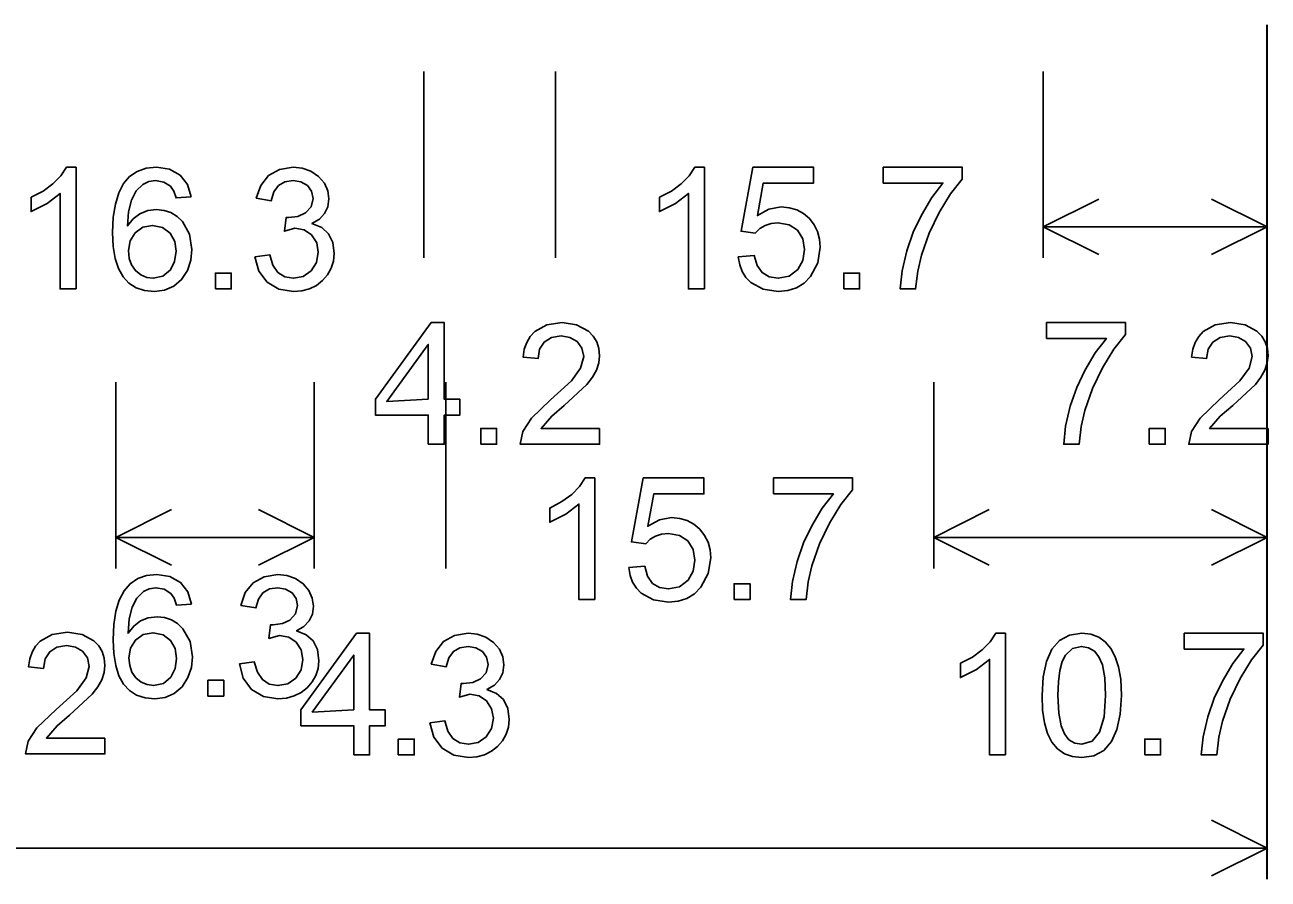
# Model space of a CAD drawing. Extents: x 1001568 to 1002149, y 1840825 to 1841423.
# Drawn here: x 1001940.871 to 1001944.204, y 1841178.812 to 1841181.103 of the extents above; entities that cross this region are included whole.
import ezdxf

# ---------------------------------------------------------------- set-up
doc = ezdxf.new("R2010")
doc.units = 0
doc.layers.add('SIGNS', color=7, linetype='Continuous')

msp = doc.modelspace()

# ---------------------------------------------------------------- linework, layer by layer
at = {"layer": 'SIGNS'}
for p, q in [((1001944.2007, 1841178.8116), (1001944.2007, 1841181.1033)), ((1001944.2015, 1841178.8116), (1001944.2015, 1841181.1033)), ((1001941.9404, 1841180.4783), (1001941.9404, 1841180.9783)), ((1001942.2935, 1841180.4783), (1001942.2935, 1841180.9783)), ((1001943.6014, 1841180.4783), (1001943.6014, 1841180.9783)), ((1001943.6014, 1841180.4783), (1001943.6014, 1841180.9783)), ((1001944.2015, 1841180.4783), (1001944.2015, 1841180.9783)), ((1001943.7505, 1841180.6361), (1001943.6014, 1841180.5616)), ((1001944.0525, 1841180.6361), (1001944.2015, 1841180.5616)), ((1001943.9015, 1841180.5616), (1001943.6014, 1841180.5616)), ((1001943.7505, 1841180.4871), (1001943.6014, 1841180.5616)), ((1001943.9015, 1841180.5616), (1001944.2015, 1841180.5616)), ((1001944.0525, 1841180.4871), (1001944.2015, 1841180.5616)), ((1001941.1155, 1841179.6449), (1001941.1155, 1841180.1449)), ((1001941.6466, 1841179.6449), (1001941.6466, 1841180.1449)), ((1001941.9997, 1841179.6449), (1001941.9997, 1841180.1449)), ((1001943.3076, 1841179.6449), (1001943.3076, 1841180.1449)), ((1001943.3076, 1841179.6449), (1001943.3076, 1841180.1449)), ((1001944.2015, 1841179.6449), (1001944.2015, 1841180.1449)), ((1001941.2646, 1841179.8028), (1001941.1155, 1841179.7283)), ((1001941.4975, 1841179.8028), (1001941.6466, 1841179.7283)), ((1001943.4567, 1841179.8028), (1001943.3076, 1841179.7283)), ((1001944.0525, 1841179.8028), (1001944.2015, 1841179.7283)), ((1001941.381, 1841179.7283), (1001941.1155, 1841179.7283)), ((1001941.2646, 1841179.6537), (1001941.1155, 1841179.7283)), ((1001941.381, 1841179.7283), (1001941.6466, 1841179.7283)), ((1001941.4975, 1841179.6537), (1001941.6466, 1841179.7283)), ((1001943.7545, 1841179.7283), (1001943.3076, 1841179.7283)), ((1001943.4567, 1841179.6537), (1001943.3076, 1841179.7283)), ((1001943.7545, 1841179.7283), (1001944.2015, 1841179.7283)), ((1001944.0525, 1841179.6537), (1001944.2015, 1841179.7283)), ((1001944.0525, 1841178.9695), (1001944.2015, 1841178.8949)), ((1001940.3987, 1841178.8949), (1001944.2015, 1841178.8949)), ((1001944.0525, 1841178.8204), (1001944.2015, 1841178.8949))]:
    msp.add_line(p, q, dxfattribs=at)
for points in [[(1001941.0083, 1841180.3949), (1001941.0083, 1841180.7211), (1001940.9824, 1841180.7211), (1001940.9672, 1841180.6979), (1001940.9464, 1841180.6767), (1001940.9199, 1841180.6575), (1001940.8878, 1841180.6406), (1001940.8878, 1841180.6024), (1001940.9309, 1841180.6236), (1001940.9658, 1841180.6509), (1001940.9658, 1841180.3949)], [(1001941.4877, 1841180.4812), (1001941.498, 1841180.4428), (1001941.5204, 1841180.4131), (1001941.5521, 1841180.3942), (1001941.591, 1841180.3878), (1001941.6137, 1841180.3898), (1001941.6344, 1841180.3953), (1001941.6529, 1841180.4045), (1001941.6695, 1841180.4175), (1001941.6829, 1841180.433), (1001941.6927, 1841180.4503), (1001941.6984, 1841180.4693), (1001941.7004, 1841180.49), (1001941.6967, 1841180.5197), (1001941.6855, 1841180.5431), (1001941.6669, 1841180.5598), (1001941.6408, 1841180.5703), (1001941.6607, 1841180.5821), (1001941.6748, 1841180.5972), (1001941.6834, 1841180.6151), (1001941.6863, 1841180.6364), (1001941.6831, 1841180.658), (1001941.6742, 1841180.6784), (1001941.6588, 1841180.6966), (1001941.6379, 1841180.7105), (1001941.6149, 1841180.7186), (1001941.5903, 1841180.7211), (1001941.5539, 1841180.7154), (1001941.5247, 1841180.6989), (1001941.5034, 1841180.6727), (1001941.4916, 1841180.6385), (1001941.5317, 1841180.6315), (1001941.5388, 1841180.6553), (1001941.5509, 1841180.6723), (1001941.5681, 1841180.6824), (1001941.5904, 1841180.6857), (1001941.6114, 1841180.6822), (1001941.6287, 1841180.6724), (1001941.64, 1841180.6571), (1001941.6437, 1841180.6377), (1001941.6384, 1841180.6153), (1001941.6232, 1841180.5988), (1001941.6028, 1841180.5895), (1001941.5778, 1841180.5864), (1001941.5714, 1841180.5864), (1001941.5669, 1841180.5498), (1001941.5948, 1841180.558), (1001941.6198, 1841180.5534), (1001941.64, 1841180.5396), (1001941.6535, 1841180.5188), (1001941.6579, 1841180.4931), (1001941.6529, 1841180.4658), (1001941.6386, 1841180.4433), (1001941.6171, 1841180.4282), (1001941.591, 1841180.4233), (1001941.5678, 1841180.4273), (1001941.5495, 1841180.4392), (1001941.536, 1841180.459), (1001941.5276, 1841180.4866)], [(1001942.6928, 1841180.3949), (1001942.6928, 1841180.7211), (1001942.6669, 1841180.7211), (1001942.6517, 1841180.6979), (1001942.6309, 1841180.6767), (1001942.6044, 1841180.6575), (1001942.5723, 1841180.6406), (1001942.5723, 1841180.6024), (1001942.6153, 1841180.6236), (1001942.6503, 1841180.6509), (1001942.6503, 1841180.3949)], [(1001942.7839, 1841180.4806), (1001942.7876, 1841180.4598), (1001942.7944, 1841180.4416), (1001942.8044, 1841180.4256), (1001942.8176, 1841180.4121), (1001942.8501, 1841180.3938), (1001942.8904, 1841180.3878), (1001942.9164, 1841180.3904), (1001942.9397, 1841180.398), (1001942.96, 1841180.4106), (1001942.9775, 1841180.4284), (1001942.9971, 1841180.4645), (1001943.0037, 1841180.5066), (1001943.0019, 1841180.5286), (1001942.9965, 1841180.5487), (1001942.9873, 1841180.567), (1001942.9747, 1841180.5834), (1001942.9587, 1841180.5972), (1001942.9407, 1841180.607), (1001942.9206, 1841180.6128), (1001942.8987, 1841180.6148), (1001942.866, 1841180.6089), (1001942.8349, 1841180.5917), (1001942.8508, 1841180.6786), (1001942.9855, 1841180.6786), (1001942.9855, 1841180.7211), (1001942.8228, 1841180.7211), (1001942.7911, 1841180.5496), (1001942.8294, 1841180.5446), (1001942.8412, 1841180.5567), (1001942.8554, 1841180.5653), (1001942.8715, 1841180.5704), (1001942.8902, 1841180.5722), (1001942.9199, 1841180.5671), (1001942.9424, 1841180.5523), (1001942.9564, 1841180.5294), (1001942.9612, 1841180.5005), (1001942.9567, 1841180.4711), (1001942.943, 1841180.447), (1001942.9202, 1841180.4291), (1001942.8908, 1841180.4233), (1001942.8663, 1841180.427), (1001942.8475, 1841180.4385), (1001942.8343, 1841180.4575), (1001942.8268, 1841180.4842)], [(1001943.1722, 1841180.6786), (1001943.3324, 1841180.6786), (1001943.3026, 1841180.6399), (1001943.2746, 1841180.593), (1001943.2528, 1841180.5467), (1001943.2355, 1841180.4969), (1001943.2227, 1841180.4433), (1001943.2179, 1841180.3949), (1001943.2593, 1841180.3949), (1001943.2647, 1841180.4422), (1001943.2747, 1841180.4858), (1001943.2953, 1841180.5448), (1001943.322, 1841180.6002), (1001943.3529, 1841180.6503), (1001943.3841, 1841180.6896), (1001943.3841, 1841180.7211), (1001943.1722, 1841180.7211)], [(1001941.3819, 1841180.3949), (1001941.4245, 1841180.3949), (1001941.4245, 1841180.4374), (1001941.3819, 1841180.4374)], [(1001943.0664, 1841180.3949), (1001943.109, 1841180.3949), (1001943.109, 1841180.4374), (1001943.0664, 1841180.4374)], [(1001942.4119, 1841180.0208), (1001942.2549, 1841180.0208), (1001942.2836, 1841180.0538), (1001942.317, 1841180.0824), (1001942.3778, 1841180.1387), (1001942.3926, 1841180.1579), (1001942.4034, 1841180.1772), (1001942.4097, 1841180.1963), (1001942.4119, 1841180.2156), (1001942.41, 1841180.2352), (1001942.4044, 1841180.2527), (1001942.395, 1841180.2681), (1001942.382, 1841180.2815), (1001942.3503, 1841180.2987), (1001942.3114, 1841180.3045), (1001942.2702, 1841180.2985), (1001942.2382, 1841180.2807), (1001942.2259, 1841180.2674), (1001942.2165, 1841180.2516), (1001942.2101, 1841180.233), (1001942.2067, 1841180.2119), (1001942.2469, 1841180.2078), (1001942.2511, 1841180.233), (1001942.2636, 1841180.2525), (1001942.2832, 1841180.2649), (1001942.3093, 1841180.269), (1001942.3325, 1841180.265), (1001942.3515, 1841180.2539), (1001942.3648, 1841180.2358), (1001942.3694, 1841180.2132), (1001942.361, 1841180.1822), (1001942.3365, 1841180.1479), (1001942.2808, 1841180.0974), (1001942.2294, 1841180.0486), (1001942.2062, 1841180.0126), (1001942.1991, 1841179.9783), (1001942.4119, 1841179.9783)], [(1001943.6103, 1841180.2619), (1001943.7705, 1841180.2619), (1001943.7407, 1841180.2233), (1001943.7127, 1841180.1764), (1001943.691, 1841180.1301), (1001943.6737, 1841180.0802), (1001943.6608, 1841180.0267), (1001943.6561, 1841179.9783), (1001943.6974, 1841179.9783), (1001943.7028, 1841180.0255), (1001943.7128, 1841180.0691), (1001943.7334, 1841180.1282), (1001943.7601, 1841180.1836), (1001943.791, 1841180.2337), (1001943.8222, 1841180.2729), (1001943.8222, 1841180.3045), (1001943.6103, 1841180.3045)], [(1001944.2042, 1841180.0208), (1001944.0472, 1841180.0208), (1001944.0759, 1841180.0538), (1001944.1094, 1841180.0824), (1001944.1701, 1841180.1387), (1001944.1849, 1841180.1579), (1001944.1957, 1841180.1772), (1001944.202, 1841180.1963), (1001944.2042, 1841180.2156), (1001944.2024, 1841180.2352), (1001944.1967, 1841180.2527), (1001944.1873, 1841180.2681), (1001944.1743, 1841180.2815), (1001944.1426, 1841180.2987), (1001944.1037, 1841180.3045), (1001944.0625, 1841180.2985), (1001944.0305, 1841180.2807), (1001944.0182, 1841180.2674), (1001944.0089, 1841180.2516), (1001944.0024, 1841180.233), (1001943.999, 1841180.2119), (1001944.0392, 1841180.2078), (1001944.0435, 1841180.233), (1001944.056, 1841180.2525), (1001944.0756, 1841180.2649), (1001944.1016, 1841180.269), (1001944.1248, 1841180.265), (1001944.1438, 1841180.2539), (1001944.1572, 1841180.2358), (1001944.1617, 1841180.2132), (1001944.1534, 1841180.1822), (1001944.1288, 1841180.1479), (1001944.0732, 1841180.0974), (1001944.0217, 1841180.0486), (1001943.9986, 1841180.0126), (1001943.9915, 1841179.9783), (1001944.2042, 1841179.9783)], [(1001942.0934, 1841179.9783), (1001942.136, 1841179.9783), (1001942.136, 1841180.0208), (1001942.0934, 1841180.0208)], [(1001943.8857, 1841179.9783), (1001943.9283, 1841179.9783), (1001943.9283, 1841180.0208), (1001943.8857, 1841180.0208)], [(1001942.399, 1841179.5616), (1001942.399, 1841179.8878), (1001942.3731, 1841179.8878), (1001942.3579, 1841179.8645), (1001942.3371, 1841179.8434), (1001942.3106, 1841179.8242), (1001942.2784, 1841179.8072), (1001942.2784, 1841179.7691), (1001942.3215, 1841179.7903), (1001942.3564, 1841179.8176), (1001942.3564, 1841179.5616)], [(1001942.4901, 1841179.6472), (1001942.4937, 1841179.6265), (1001942.5006, 1841179.6082), (1001942.5106, 1841179.5923), (1001942.5237, 1841179.5788), (1001942.5562, 1841179.5605), (1001942.5965, 1841179.5545), (1001942.6226, 1841179.5571), (1001942.6459, 1841179.5647), (1001942.6662, 1841179.5773), (1001942.6837, 1841179.595), (1001942.7033, 1841179.6312), (1001942.7099, 1841179.6733), (1001942.708, 1841179.6952), (1001942.7026, 1841179.7154), (1001942.6935, 1841179.7337), (1001942.6809, 1841179.7501), (1001942.6648, 1841179.7638), (1001942.6469, 1841179.7737), (1001942.6268, 1841179.7794), (1001942.6049, 1841179.7814), (1001942.5722, 1841179.7755), (1001942.541, 1841179.7584), (1001942.557, 1841179.8452), (1001942.6916, 1841179.8452), (1001942.6916, 1841179.8878), (1001942.529, 1841179.8878), (1001942.4973, 1841179.7163), (1001942.5356, 1841179.7113), (1001942.5473, 1841179.7234), (1001942.5615, 1841179.732), (1001942.5777, 1841179.7371), (1001942.5963, 1841179.7389), (1001942.626, 1841179.7338), (1001942.6485, 1841179.7189), (1001942.6626, 1841179.6961), (1001942.6674, 1841179.6672), (1001942.6628, 1841179.6378), (1001942.6492, 1841179.6136), (1001942.6264, 1841179.5958), (1001942.597, 1841179.59), (1001942.5725, 1841179.5937), (1001942.5537, 1841179.6051), (1001942.5405, 1841179.6242), (1001942.5329, 1841179.6509)], [(1001942.8783, 1841179.8452), (1001943.0386, 1841179.8452), (1001943.0088, 1841179.8066), (1001942.9807, 1841179.7597), (1001942.959, 1841179.7134), (1001942.9417, 1841179.6635), (1001942.9289, 1841179.61), (1001942.9241, 1841179.5616), (1001942.9654, 1841179.5616), (1001942.9708, 1841179.6089), (1001942.9809, 1841179.6525), (1001943.0014, 1841179.7115), (1001943.0281, 1841179.7669), (1001943.0591, 1841179.817), (1001943.0902, 1841179.8562), (1001943.0902, 1841179.8878), (1001942.8783, 1841179.8878)], [(1001941.4463, 1841179.3888), (1001941.4567, 1841179.3504), (1001941.4791, 1841179.3207), (1001941.5108, 1841179.3017), (1001941.5497, 1841179.2954), (1001941.5724, 1841179.2974), (1001941.5931, 1841179.3029), (1001941.6116, 1841179.3121), (1001941.6282, 1841179.3251), (1001941.6416, 1841179.3406), (1001941.6514, 1841179.3579), (1001941.6571, 1841179.3769), (1001941.6591, 1841179.3976), (1001941.6554, 1841179.4273), (1001941.6442, 1841179.4507), (1001941.6255, 1841179.4674), (1001941.5995, 1841179.4779), (1001941.6194, 1841179.4897), (1001941.6335, 1841179.5047), (1001941.6421, 1841179.5227), (1001941.645, 1841179.544), (1001941.6418, 1841179.5656), (1001941.6329, 1841179.586), (1001941.6174, 1841179.6042), (1001941.5966, 1841179.6181), (1001941.5736, 1841179.6262), (1001941.549, 1841179.6287), (1001941.5126, 1841179.623), (1001941.4834, 1841179.6065), (1001941.4621, 1841179.5803), (1001941.4503, 1841179.5461), (1001941.4904, 1841179.5391), (1001941.4975, 1841179.5629), (1001941.5096, 1841179.5799), (1001941.5268, 1841179.59), (1001941.5491, 1841179.5933), (1001941.5701, 1841179.5898), (1001941.5874, 1841179.58), (1001941.5987, 1841179.5647), (1001941.6024, 1841179.5453), (1001941.5971, 1841179.5229), (1001941.5819, 1841179.5064), (1001941.5615, 1841179.4971), (1001941.5365, 1841179.494), (1001941.53, 1841179.494), (1001941.5256, 1841179.4574), (1001941.5535, 1841179.4656), (1001941.5785, 1841179.461), (1001941.5987, 1841179.4472), (1001941.6122, 1841179.4264), (1001941.6166, 1841179.4007), (1001941.6116, 1841179.3734), (1001941.5973, 1841179.3509), (1001941.5758, 1841179.3358), (1001941.5497, 1841179.3309), (1001941.5265, 1841179.3349), (1001941.5082, 1841179.3468), (1001941.4947, 1841179.3666), (1001941.4863, 1841179.3942)], [(1001942.7726, 1841179.5616), (1001942.8152, 1841179.5616), (1001942.8152, 1841179.6041), (1001942.7726, 1841179.6041)], [(1001941.086, 1841179.19), (1001940.929, 1841179.19), (1001940.9577, 1841179.2231), (1001940.9911, 1841179.2516), (1001941.0519, 1841179.3079), (1001941.0667, 1841179.3271), (1001941.0775, 1841179.3464), (1001941.0838, 1841179.3656), (1001941.086, 1841179.3849), (1001941.0841, 1841179.4045), (1001941.0785, 1841179.422), (1001941.0691, 1841179.4374), (1001941.0561, 1841179.4508), (1001941.0244, 1841179.468), (1001940.9855, 1841179.4737), (1001940.9443, 1841179.4677), (1001940.9122, 1841179.4499), (1001940.8999, 1841179.4366), (1001940.8906, 1841179.4209), (1001940.8842, 1841179.4023), (1001940.8808, 1841179.3812), (1001940.921, 1841179.3771), (1001940.9252, 1841179.4023), (1001940.9377, 1841179.4218), (1001940.9573, 1841179.4342), (1001940.9834, 1841179.4383), (1001941.0066, 1841179.4343), (1001941.0256, 1841179.4231), (1001941.0389, 1841179.405), (1001941.0435, 1841179.3824), (1001941.0351, 1841179.3514), (1001941.0105, 1841179.3171), (1001940.9549, 1841179.2666), (1001940.9035, 1841179.2179), (1001940.8803, 1841179.1818), (1001940.8732, 1841179.1475), (1001941.086, 1841179.1475)], [(1001941.9568, 1841179.2312), (1001941.9672, 1841179.1928), (1001941.9895, 1841179.1631), (1001942.0212, 1841179.1442), (1001942.0601, 1841179.1378), (1001942.0828, 1841179.1398), (1001942.1036, 1841179.1453), (1001942.1221, 1841179.1545), (1001942.1387, 1841179.1675), (1001942.1521, 1841179.183), (1001942.1619, 1841179.2003), (1001942.1676, 1841179.2193), (1001942.1696, 1841179.24), (1001942.1658, 1841179.2697), (1001942.1547, 1841179.2931), (1001942.136, 1841179.3098), (1001942.11, 1841179.3203), (1001942.1298, 1841179.3321), (1001942.144, 1841179.3472), (1001942.1525, 1841179.3651), (1001942.1554, 1841179.3864), (1001942.1523, 1841179.408), (1001942.1433, 1841179.4284), (1001942.1279, 1841179.4466), (1001942.1071, 1841179.4605), (1001942.0841, 1841179.4686), (1001942.0594, 1841179.4711), (1001942.0231, 1841179.4654), (1001941.9939, 1841179.4489), (1001941.9726, 1841179.4227), (1001941.9608, 1841179.3885), (1001942.0009, 1841179.3815), (1001942.0079, 1841179.4053), (1001942.0201, 1841179.4223), (1001942.0373, 1841179.4324), (1001942.0596, 1841179.4357), (1001942.0806, 1841179.4322), (1001942.0979, 1841179.4224), (1001942.1092, 1841179.4071), (1001942.1129, 1841179.3877), (1001942.1075, 1841179.3653), (1001942.0924, 1841179.3488), (1001942.072, 1841179.3395), (1001942.047, 1841179.3364), (1001942.0405, 1841179.3364), (1001942.0361, 1841179.2998), (1001942.064, 1841179.308), (1001942.0889, 1841179.3034), (1001942.1092, 1841179.2896), (1001942.1226, 1841179.2688), (1001942.1271, 1841179.2431), (1001942.1221, 1841179.2158), (1001942.1078, 1841179.1933), (1001942.0863, 1841179.1782), (1001942.0602, 1841179.1733), (1001942.0369, 1841179.1773), (1001942.0187, 1841179.1892), (1001942.0052, 1841179.209), (1001941.9967, 1841179.2366)], [(1001943.4999, 1841179.1449), (1001943.4999, 1841179.4711), (1001943.474, 1841179.4711), (1001943.4588, 1841179.4479), (1001943.438, 1841179.4267), (1001943.4115, 1841179.4075), (1001943.3793, 1841179.3906), (1001943.3793, 1841179.3524), (1001943.4224, 1841179.3736), (1001943.4573, 1841179.4009), (1001943.4573, 1841179.1449)], [(1001943.9792, 1841179.4286), (1001944.1395, 1841179.4286), (1001944.1097, 1841179.3899), (1001944.0817, 1841179.343), (1001944.0599, 1841179.2967), (1001944.0426, 1841179.2469), (1001944.0298, 1841179.1933), (1001944.025, 1841179.1449), (1001944.0664, 1841179.1449), (1001944.0718, 1841179.1922), (1001944.0818, 1841179.2358), (1001944.1024, 1841179.2948), (1001944.1291, 1841179.3502), (1001944.16, 1841179.4003), (1001944.1912, 1841179.4396), (1001944.1912, 1841179.4711), (1001943.9792, 1841179.4711)], [(1001941.3619, 1841179.3025), (1001941.4045, 1841179.3025), (1001941.4045, 1841179.345), (1001941.3619, 1841179.345)], [(1001941.8724, 1841179.1449), (1001941.915, 1841179.1449), (1001941.915, 1841179.1874), (1001941.8724, 1841179.1874)], [(1001943.8735, 1841179.1449), (1001943.9161, 1841179.1449), (1001943.9161, 1841179.1874), (1001943.8735, 1841179.1874)]]:
    msp.add_lwpolyline(points, close=True, dxfattribs=at)
for points in [[(1001941.3167, 1841180.6418), (1001941.3068, 1841180.675), (1001941.2871, 1841180.7001), (1001941.259, 1841180.7158), (1001941.2238, 1841180.7211), (1001941.1962, 1841180.7184), (1001941.1724, 1841180.7102), (1001941.1521, 1841180.6964), (1001941.1357, 1841180.6774), (1001941.1229, 1841180.6527), (1001941.1138, 1841180.6226), (1001941.1083, 1841180.5871), (1001941.1065, 1841180.5462), (1001941.1081, 1841180.5089), (1001941.1135, 1841180.4768), (1001941.1222, 1841180.4495), (1001941.1345, 1841180.4274), (1001941.1501, 1841180.41), (1001941.1694, 1841180.3977), (1001941.1922, 1841180.3903), (1001941.2184, 1841180.3878), (1001941.2459, 1841180.3914), (1001941.2703, 1841180.402), (1001941.2912, 1841180.4201), (1001941.3069, 1841180.4446), (1001941.3163, 1841180.4716), (1001941.3192, 1841180.5006), (1001941.3127, 1841180.5414), (1001941.2936, 1841180.5754), (1001941.2791, 1841180.5894), (1001941.2628, 1841180.5996), (1001941.2446, 1841180.6056), (1001941.2244, 1841180.6077), (1001941.2007, 1841180.6049), (1001941.1798, 1841180.5966), (1001941.1617, 1841180.5828), (1001941.1465, 1841180.5637), (1001941.1494, 1841180.6019), (1001941.1573, 1841180.6334), (1001941.17, 1841180.6577), (1001941.1877, 1841180.6754), (1001941.2036, 1841180.6831), (1001941.2214, 1841180.6857), (1001941.2436, 1841180.6816), (1001941.2616, 1841180.6701), (1001941.2703, 1841180.6574), (1001941.2768, 1841180.6388), (1001941.3167, 1841180.6418)], [(1001941.149, 1841180.4979), (1001941.1535, 1841180.5238), (1001941.1665, 1841180.5452), (1001941.1873, 1841180.5602), (1001941.2136, 1841180.5651), (1001941.2403, 1841180.5598), (1001941.2607, 1841180.5443), (1001941.2728, 1841180.5224), (1001941.2767, 1841180.4958), (1001941.2727, 1841180.4688), (1001941.2614, 1841180.4462), (1001941.2414, 1841180.4288), (1001941.2152, 1841180.4233), (1001941.198, 1841180.4257), (1001941.1822, 1841180.4326), (1001941.1674, 1841180.4442), (1001941.1571, 1841180.4591), (1001941.1509, 1841180.4768), (1001941.149, 1841180.4979)], [(1001941.9527, 1841179.9783), (1001941.9953, 1841179.9783), (1001941.9953, 1841180.0563), (1001942.0373, 1841180.0563), (1001942.0373, 1841180.0988), (1001941.9953, 1841180.0988), (1001941.9953, 1841180.3045), (1001941.9602, 1841180.3045), (1001941.8109, 1841180.0988), (1001941.8109, 1841180.0563), (1001941.9527, 1841180.0563), (1001941.9527, 1841179.9783)], [(1001941.9527, 1841180.0988), (1001941.8415, 1841180.0929), (1001941.9527, 1841180.246), (1001941.9527, 1841180.0988)], [(1001941.318, 1841179.5494), (1001941.3081, 1841179.5825), (1001941.2884, 1841179.6077), (1001941.2602, 1841179.6234), (1001941.2251, 1841179.6287), (1001941.1975, 1841179.626), (1001941.1737, 1841179.6178), (1001941.1534, 1841179.604), (1001941.137, 1841179.5849), (1001941.1241, 1841179.5603), (1001941.115, 1841179.5302), (1001941.1095, 1841179.4947), (1001941.1077, 1841179.4538), (1001941.1094, 1841179.4165), (1001941.1147, 1841179.3844), (1001941.1235, 1841179.3571), (1001941.1358, 1841179.335), (1001941.1514, 1841179.3176), (1001941.1707, 1841179.3053), (1001941.1934, 1841179.2979), (1001941.2197, 1841179.2954), (1001941.2471, 1841179.299), (1001941.2715, 1841179.3096), (1001941.2925, 1841179.3277), (1001941.3082, 1841179.3522), (1001941.3175, 1841179.3792), (1001941.3205, 1841179.4082), (1001941.314, 1841179.449), (1001941.2949, 1841179.483), (1001941.2804, 1841179.497), (1001941.2641, 1841179.5072), (1001941.2458, 1841179.5132), (1001941.2256, 1841179.5152), (1001941.2019, 1841179.5125), (1001941.1811, 1841179.5042), (1001941.1629, 1841179.4904), (1001941.1478, 1841179.4713), (1001941.1506, 1841179.5095), (1001941.1586, 1841179.541), (1001941.1712, 1841179.5653), (1001941.189, 1841179.583), (1001941.2048, 1841179.5907), (1001941.2227, 1841179.5933), (1001941.2448, 1841179.5892), (1001941.2629, 1841179.5777), (1001941.2715, 1841179.565), (1001941.2781, 1841179.5464), (1001941.318, 1841179.5494)], [(1001941.1503, 1841179.4055), (1001941.1547, 1841179.4314), (1001941.1678, 1841179.4527), (1001941.1885, 1841179.4678), (1001941.2149, 1841179.4727), (1001941.2416, 1841179.4674), (1001941.262, 1841179.4519), (1001941.2741, 1841179.43), (1001941.278, 1841179.4034), (1001941.2739, 1841179.3764), (1001941.2627, 1841179.3538), (1001941.2426, 1841179.3364), (1001941.2164, 1841179.3309), (1001941.1993, 1841179.3333), (1001941.1834, 1841179.3402), (1001941.1687, 1841179.3518), (1001941.1584, 1841179.3666), (1001941.1522, 1841179.3844), (1001941.1503, 1841179.4055)], [(1001941.753, 1841179.1449), (1001941.7955, 1841179.1449), (1001941.7955, 1841179.2229), (1001941.8375, 1841179.2229), (1001941.8375, 1841179.2655), (1001941.7955, 1841179.2655), (1001941.7955, 1841179.4711), (1001941.7605, 1841179.4711), (1001941.6111, 1841179.2655), (1001941.6111, 1841179.2229), (1001941.753, 1841179.2229), (1001941.753, 1841179.1449)], [(1001943.5981, 1841179.3044), (1001943.5997, 1841179.2651), (1001943.6047, 1841179.2312), (1001943.613, 1841179.2025), (1001943.6248, 1841179.1791), (1001943.6396, 1841179.1609), (1001943.6579, 1841179.148), (1001943.6795, 1841179.1403), (1001943.7045, 1841179.1378), (1001943.7371, 1841179.1427), (1001943.7636, 1841179.157), (1001943.7842, 1841179.1806), (1001943.799, 1841179.213), (1001943.8078, 1841179.2543), (1001943.8108, 1841179.3044), (1001943.8089, 1841179.348), (1001943.8035, 1841179.3814), (1001943.7942, 1841179.4084), (1001943.7823, 1841179.4307), (1001943.7677, 1841179.448), (1001943.7506, 1841179.4605), (1001943.7287, 1841179.4686), (1001943.7045, 1841179.4711), (1001943.6715, 1841179.4662), (1001943.6453, 1841179.452), (1001943.6245, 1841179.4282), (1001943.6098, 1841179.3957), (1001943.6009, 1841179.3544), (1001943.5981, 1841179.3044)], [(1001943.6406, 1841179.3045), (1001943.6418, 1841179.3409), (1001943.6456, 1841179.3712), (1001943.6519, 1841179.395), (1001943.6609, 1841179.4127), (1001943.6796, 1841179.43), (1001943.704, 1841179.4357), (1001943.7227, 1841179.4325), (1001943.7384, 1841179.4232), (1001943.7507, 1841179.4077), (1001943.7598, 1841179.3863), (1001943.7661, 1841179.3516), (1001943.7683, 1841179.3045), (1001943.7643, 1841179.2469), (1001943.7523, 1841179.2058), (1001943.7324, 1841179.1813), (1001943.7045, 1841179.1733), (1001943.6856, 1841179.1764), (1001943.6702, 1841179.1857), (1001943.6579, 1841179.2011), (1001943.6492, 1841179.2227), (1001943.6427, 1841179.2571), (1001943.6406, 1841179.3045)], [(1001941.753, 1841179.2655), (1001941.6418, 1841179.2596), (1001941.753, 1841179.4126), (1001941.753, 1841179.2655)]]:
    msp.add_lwpolyline(points, dxfattribs=at)

doc.saveas('drawing.dxf')
